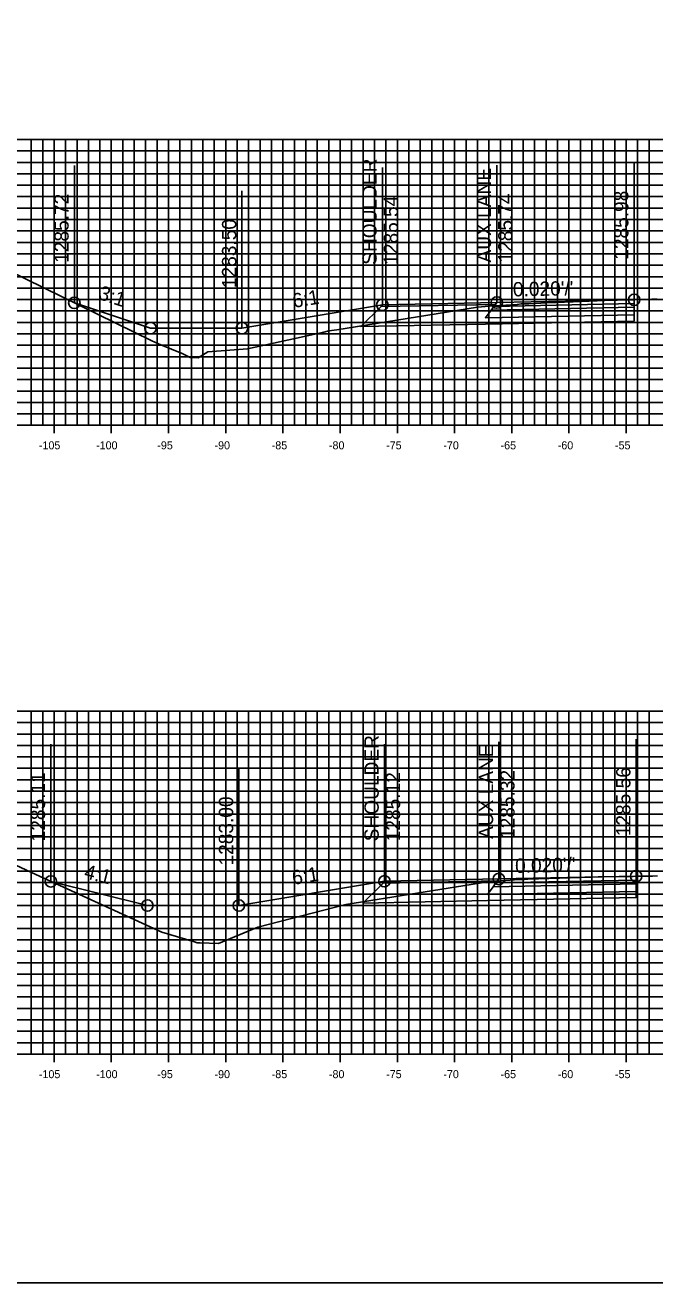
# Model space of a CAD drawing. Extents: x 674939 to 678919, y 750652 to 765176.
# Drawn here: x 678641 to 678696, y 763806.3 to 763916.3 of the extents above; entities that cross this region are included whole.
import ezdxf

# ---------------------------------------------------------------- set-up
doc = ezdxf.new("R2010")
doc.units = 0
for name, color, linetype in [('R_Alt Surface', 7, 'Continuous'), ('R_Axis', 7, 'Continuous'), ('R_Axis Annot', 7, 'Continuous'), ('R_Exist Surface', 7, 'Continuous'), ('R_Fin Surface', 7, 'Continuous'), ('R_Grid', 7, 'Continuous'), ('R_No Plot', 7, 'Continuous'), ('R_Xsect Elev', 7, 'Continuous'), ('R_Xsect Slope', 7, 'Continuous')]:
    doc.layers.add(name, color=color, linetype=linetype)

msp = doc.modelspace()

# ---------------------------------------------------------------- linework, layer by layer
for points in [[(678659.95, 763889.79), (678651.95, 763889.79), (678645.3, 763892)], [(678672.22, 763891.83), (678659.95, 763889.79)], [(678659.68, 763839.29), (678651.68, 763839.29), (678643.24, 763841.4)], [(678672.4, 763841.41), (678659.68, 763839.29)]]:
    msp.add_lwpolyline(points)
at = {"layer": 'R_Alt Surface'}
for points in [[(678694.22, 763891.94), (678694.22, 763891.61), (678681.72, 763891.36), (678681.97, 763891.69)], [(678694.22, 763891.61), (678694.22, 763890.95), (678681.22, 763890.69), (678681.72, 763891.36)], [(678694.4, 763841.19), (678694.4, 763840.53), (678681.4, 763840.26), (678681.9, 763840.93)], [(678694.4, 763841.52), (678694.4, 763841.19), (678681.9, 763840.93), (678682.15, 763841.27)]]:
    msp.add_lwpolyline(points, close=True, dxfattribs=at)
for points in [[(678694.22, 763890.95), (678694.22, 763890.41), (678681.22, 763890.15), (678670.34, 763889.93), (678672.1, 763891.67)], [(678694.4, 763840.53), (678694.4, 763839.99), (678681.4, 763839.72), (678670.52, 763839.5), (678672.28, 763841.25)]]:
    msp.add_lwpolyline(points, dxfattribs=at)
at = {"layer": 'R_Axis'}
for p, q in [((678643.53, 763880.59), (678643.53, 763881.99)), ((678648.53, 763880.59), (678648.53, 763881.99)), ((678653.53, 763880.59), (678653.53, 763881.99)), ((678658.53, 763880.59), (678658.53, 763881.99)), ((678663.53, 763880.59), (678663.53, 763881.99)), ((678668.53, 763880.59), (678668.53, 763881.99)), ((678673.53, 763880.59), (678673.53, 763881.99)), ((678678.53, 763880.59), (678678.53, 763881.99)), ((678683.53, 763880.59), (678683.53, 763881.99)), ((678688.53, 763880.59), (678688.53, 763881.99)), ((678693.53, 763880.59), (678693.53, 763881.99)), ((678598.53, 763881.29), (678898.53, 763881.29)), ((678643.53, 763825.59), (678643.53, 763826.99)), ((678648.53, 763825.59), (678648.53, 763826.99)), ((678653.53, 763825.59), (678653.53, 763826.99)), ((678658.53, 763825.59), (678658.53, 763826.99)), ((678663.53, 763825.59), (678663.53, 763826.99)), ((678668.53, 763825.59), (678668.53, 763826.99)), ((678673.53, 763825.59), (678673.53, 763826.99)), ((678678.53, 763825.59), (678678.53, 763826.99)), ((678683.53, 763825.59), (678683.53, 763826.99)), ((678688.53, 763825.59), (678688.53, 763826.99)), ((678693.53, 763825.59), (678693.53, 763826.99)), ((678598.53, 763826.29), (678898.53, 763826.29))]:
    msp.add_line(p, q, dxfattribs=at)
at = {"layer": 'R_Exist Surface'}
for points in [[(678639.48, 763894.86), (678652.07, 763888.69), (678652.86, 763888.34), (678654.72, 763887.56), (678655.41, 763887.23), (678656.13, 763887.19), (678656.96, 763887.73), (678660.42, 763887.97), (678666.99, 763889.41), (678667.55, 763889.54), (678668.25, 763889.65), (678680.52, 763891.63), (678681.56, 763891.7), (678684, 763891.86), (678684.03, 763891.86), (678684.34, 763891.9), (678684.56, 763891.92), (678685.03, 763891.92), (678686.59, 763891.99), (678687.42, 763892.03), (678689.61, 763892.13), (678691.65, 763892.2), (678692.73, 763892.23), (678694.15, 763892.27), (678694.22, 763892.27), (678695.77, 763892.31), (678696.24, 763892.32)], [(678639.32, 763843.23), (678641.93, 763842), (678652.93, 763836.95), (678655.81, 763836.1), (678656.02, 763836.02), (678656.3, 763836.03), (678657.91, 763835.98), (678661.19, 763837.33), (678661.29, 763837.38), (678661.33, 763837.39), (678669.04, 763839.39), (678681.43, 763841.35), (678681.46, 763841.35), (678681.48, 763841.36), (678683.76, 763841.55), (678684.37, 763841.57), (678684.63, 763841.57), (678684.92, 763841.59), (678690.47, 763841.77), (678691.08, 763841.79), (678694.15, 763841.84), (678694.4, 763841.85), (678695.84, 763841.87), (678696.28, 763841.89)]]:
    msp.add_lwpolyline(points, dxfattribs=at)
at = {"layer": 'R_Fin Surface'}
for points in [[(678645.3, 763892), (678651.95, 763889.79), (678659.95, 763889.79), (678672.22, 763891.83), (678682.22, 763892.03), (678694.22, 763892.27)], [(678672.22, 763891.83), (678682.22, 763892.03), (678694.22, 763892.27)], [(678672.22, 763891.83), (678672.22, 763891.83)], [(678643.24, 763841.4), (678651.68, 763839.29), (678659.68, 763839.29), (678672.4, 763841.41), (678682.4, 763841.61), (678694.4, 763841.85)], [(678672.4, 763841.41), (678682.4, 763841.61), (678694.4, 763841.85)], [(678672.4, 763841.41), (678672.4, 763841.41)]]:
    msp.add_lwpolyline(points, dxfattribs=at)
for points in [[(678682.22, 763892.03), (678672.22, 763891.83), (678672.1, 763891.67), (678682.1, 763891.87)], [(678694.22, 763892.27), (678694.22, 763891.94), (678681.97, 763891.69), (678682.22, 763892.03)], [(678682.4, 763841.61), (678672.4, 763841.41), (678672.28, 763841.25), (678682.28, 763841.45)], [(678694.4, 763841.85), (678694.4, 763841.52), (678682.15, 763841.27), (678682.4, 763841.61)]]:
    msp.add_lwpolyline(points, close=True, dxfattribs=at)
at = {"layer": 'R_Grid'}
for p, q in [((678598.53, 763906.29), (678898.53, 763906.29)), ((678641.53, 763881.29), (678641.53, 763906.29)), ((678642.53, 763881.29), (678642.53, 763906.29)), ((678643.53, 763881.29), (678643.53, 763906.29)), ((678644.53, 763881.29), (678644.53, 763906.29)), ((678645.53, 763881.29), (678645.53, 763906.29)), ((678646.53, 763881.29), (678646.53, 763906.29)), ((678647.53, 763881.29), (678647.53, 763906.29)), ((678648.53, 763881.29), (678648.53, 763906.29)), ((678649.53, 763881.29), (678649.53, 763906.29)), ((678650.53, 763881.29), (678650.53, 763906.29)), ((678651.53, 763881.29), (678651.53, 763906.29)), ((678652.53, 763881.29), (678652.53, 763906.29)), ((678653.53, 763881.29), (678653.53, 763906.29)), ((678654.53, 763881.29), (678654.53, 763906.29)), ((678655.53, 763881.29), (678655.53, 763906.29)), ((678656.53, 763881.29), (678656.53, 763906.29)), ((678657.53, 763881.29), (678657.53, 763906.29)), ((678658.53, 763881.29), (678658.53, 763906.29)), ((678659.53, 763881.29), (678659.53, 763906.29)), ((678660.53, 763881.29), (678660.53, 763906.29)), ((678661.53, 763881.29), (678661.53, 763906.29)), ((678662.53, 763881.29), (678662.53, 763906.29)), ((678663.53, 763881.29), (678663.53, 763906.29)), ((678664.53, 763881.29), (678664.53, 763906.29)), ((678665.53, 763881.29), (678665.53, 763906.29)), ((678666.53, 763881.29), (678666.53, 763906.29)), ((678667.53, 763881.29), (678667.53, 763906.29)), ((678668.53, 763881.29), (678668.53, 763906.29)), ((678669.53, 763881.29), (678669.53, 763906.29)), ((678670.53, 763881.29), (678670.53, 763906.29)), ((678671.53, 763881.29), (678671.53, 763906.29)), ((678672.53, 763881.29), (678672.53, 763906.29)), ((678673.53, 763881.29), (678673.53, 763906.29)), ((678674.53, 763881.29), (678674.53, 763906.29)), ((678675.53, 763881.29), (678675.53, 763906.29)), ((678676.53, 763881.29), (678676.53, 763906.29)), ((678677.53, 763881.29), (678677.53, 763906.29)), ((678678.53, 763881.29), (678678.53, 763906.29)), ((678679.53, 763881.29), (678679.53, 763906.29)), ((678680.53, 763881.29), (678680.53, 763906.29)), ((678681.53, 763881.29), (678681.53, 763906.29)), ((678682.53, 763881.29), (678682.53, 763906.29)), ((678683.53, 763881.29), (678683.53, 763906.29)), ((678684.53, 763881.29), (678684.53, 763906.29)), ((678685.53, 763881.29), (678685.53, 763906.29)), ((678686.53, 763881.29), (678686.53, 763906.29)), ((678687.53, 763881.29), (678687.53, 763906.29)), ((678688.53, 763881.29), (678688.53, 763906.29)), ((678689.53, 763881.29), (678689.53, 763906.29)), ((678690.53, 763881.29), (678690.53, 763906.29)), ((678691.53, 763881.29), (678691.53, 763906.29)), ((678692.53, 763881.29), (678692.53, 763906.29)), ((678693.53, 763881.29), (678693.53, 763906.29)), ((678694.53, 763881.29), (678694.53, 763906.29)), ((678695.53, 763881.29), (678695.53, 763906.29)), ((678598.53, 763905.29), (678898.53, 763905.29)), ((678598.53, 763904.29), (678898.53, 763904.29)), ((678598.53, 763903.29), (678898.53, 763903.29)), ((678598.53, 763902.29), (678898.53, 763902.29)), ((678598.53, 763901.29), (678898.53, 763901.29)), ((678598.53, 763900.29), (678898.53, 763900.29)), ((678598.53, 763899.29), (678898.53, 763899.29)), ((678598.53, 763898.29), (678898.53, 763898.29)), ((678598.53, 763897.29), (678898.53, 763897.29)), ((678598.53, 763896.29), (678898.53, 763896.29)), ((678598.53, 763895.29), (678898.53, 763895.29)), ((678598.53, 763894.29), (678898.53, 763894.29)), ((678598.53, 763893.29), (678898.53, 763893.29)), ((678598.53, 763892.29), (678898.53, 763892.29)), ((678598.53, 763891.29), (678898.53, 763891.29)), ((678598.53, 763890.29), (678898.53, 763890.29)), ((678598.53, 763889.29), (678898.53, 763889.29)), ((678598.53, 763888.29), (678898.53, 763888.29)), ((678598.53, 763887.29), (678898.53, 763887.29)), ((678598.53, 763886.29), (678898.53, 763886.29)), ((678598.53, 763885.29), (678898.53, 763885.29)), ((678598.53, 763884.29), (678898.53, 763884.29)), ((678598.53, 763883.29), (678898.53, 763883.29)), ((678598.53, 763882.29), (678898.53, 763882.29)), ((678598.53, 763881.29), (678898.53, 763881.29)), ((678598.53, 763856.29), (678898.53, 763856.29)), ((678641.53, 763826.29), (678641.53, 763856.29)), ((678642.53, 763826.29), (678642.53, 763856.29)), ((678643.53, 763826.29), (678643.53, 763856.29)), ((678644.53, 763826.29), (678644.53, 763856.29)), ((678645.53, 763826.29), (678645.53, 763856.29)), ((678646.53, 763826.29), (678646.53, 763856.29)), ((678647.53, 763826.29), (678647.53, 763856.29)), ((678648.53, 763826.29), (678648.53, 763856.29)), ((678649.53, 763826.29), (678649.53, 763856.29)), ((678650.53, 763826.29), (678650.53, 763856.29)), ((678651.53, 763826.29), (678651.53, 763856.29)), ((678652.53, 763826.29), (678652.53, 763856.29)), ((678653.53, 763826.29), (678653.53, 763856.29)), ((678654.53, 763826.29), (678654.53, 763856.29)), ((678655.53, 763826.29), (678655.53, 763856.29)), ((678656.53, 763826.29), (678656.53, 763856.29)), ((678657.53, 763826.29), (678657.53, 763856.29)), ((678658.53, 763826.29), (678658.53, 763856.29)), ((678659.53, 763826.29), (678659.53, 763856.29)), ((678660.53, 763826.29), (678660.53, 763856.29)), ((678661.53, 763826.29), (678661.53, 763856.29)), ((678662.53, 763826.29), (678662.53, 763856.29)), ((678663.53, 763826.29), (678663.53, 763856.29)), ((678664.53, 763826.29), (678664.53, 763856.29)), ((678665.53, 763826.29), (678665.53, 763856.29)), ((678666.53, 763826.29), (678666.53, 763856.29)), ((678667.53, 763826.29), (678667.53, 763856.29)), ((678668.53, 763826.29), (678668.53, 763856.29)), ((678669.53, 763826.29), (678669.53, 763856.29)), ((678670.53, 763826.29), (678670.53, 763856.29)), ((678671.53, 763826.29), (678671.53, 763856.29)), ((678672.53, 763826.29), (678672.53, 763856.29)), ((678673.53, 763826.29), (678673.53, 763856.29)), ((678674.53, 763826.29), (678674.53, 763856.29)), ((678675.53, 763826.29), (678675.53, 763856.29)), ((678676.53, 763826.29), (678676.53, 763856.29)), ((678677.53, 763826.29), (678677.53, 763856.29)), ((678678.53, 763826.29), (678678.53, 763856.29)), ((678679.53, 763826.29), (678679.53, 763856.29)), ((678680.53, 763826.29), (678680.53, 763856.29)), ((678681.53, 763826.29), (678681.53, 763856.29)), ((678682.53, 763826.29), (678682.53, 763856.29)), ((678683.53, 763826.29), (678683.53, 763856.29)), ((678684.53, 763826.29), (678684.53, 763856.29)), ((678685.53, 763826.29), (678685.53, 763856.29)), ((678686.53, 763826.29), (678686.53, 763856.29)), ((678687.53, 763826.29), (678687.53, 763856.29)), ((678688.53, 763826.29), (678688.53, 763856.29)), ((678689.53, 763826.29), (678689.53, 763856.29)), ((678690.53, 763826.29), (678690.53, 763856.29)), ((678691.53, 763826.29), (678691.53, 763856.29)), ((678692.53, 763826.29), (678692.53, 763856.29)), ((678693.53, 763826.29), (678693.53, 763856.29)), ((678694.53, 763826.29), (678694.53, 763856.29)), ((678695.53, 763826.29), (678695.53, 763856.29)), ((678598.53, 763855.29), (678898.53, 763855.29)), ((678598.53, 763854.29), (678898.53, 763854.29)), ((678598.53, 763853.29), (678898.53, 763853.29)), ((678598.53, 763852.29), (678898.53, 763852.29)), ((678598.53, 763851.29), (678898.53, 763851.29)), ((678598.53, 763850.29), (678898.53, 763850.29)), ((678598.53, 763849.29), (678898.53, 763849.29)), ((678598.53, 763848.29), (678898.53, 763848.29)), ((678598.53, 763847.29), (678898.53, 763847.29)), ((678598.53, 763846.29), (678898.53, 763846.29)), ((678598.53, 763845.29), (678898.53, 763845.29)), ((678598.53, 763844.29), (678898.53, 763844.29)), ((678598.53, 763843.29), (678898.53, 763843.29)), ((678598.53, 763842.29), (678898.53, 763842.29)), ((678598.53, 763841.29), (678898.53, 763841.29)), ((678598.53, 763840.29), (678898.53, 763840.29)), ((678598.53, 763839.29), (678898.53, 763839.29)), ((678598.53, 763838.29), (678898.53, 763838.29)), ((678598.53, 763837.29), (678898.53, 763837.29)), ((678598.53, 763836.29), (678898.53, 763836.29)), ((678598.53, 763835.29), (678898.53, 763835.29)), ((678598.53, 763834.29), (678898.53, 763834.29)), ((678598.53, 763833.29), (678898.53, 763833.29)), ((678598.53, 763832.29), (678898.53, 763832.29)), ((678598.53, 763831.29), (678898.53, 763831.29)), ((678598.53, 763830.29), (678898.53, 763830.29)), ((678598.53, 763829.29), (678898.53, 763829.29)), ((678598.53, 763828.29), (678898.53, 763828.29)), ((678598.53, 763827.29), (678898.53, 763827.29)), ((678598.53, 763826.29), (678898.53, 763826.29))]:
    msp.add_line(p, q, dxfattribs=at)
at = {"layer": 'R_No Plot'}
msp.add_lwpolyline([(678578.53, 763806.29), (678918.53, 763806.29), (678918.53, 764026.29), (678578.53, 764026.29)], close=True, dxfattribs=at)
for centre in [(678645.3, 763892), (678672.22, 763891.83), (678672.22, 763891.83), (678682.22, 763892.03), (678694.22, 763892.27), (678651.95, 763889.79), (678659.95, 763889.79), (678694.4, 763841.85), (678643.24, 763841.4), (678672.4, 763841.41), (678672.4, 763841.41), (678682.4, 763841.61), (678651.68, 763839.29), (678659.68, 763839.29)]:
    msp.add_circle(centre, 0.5, dxfattribs=at)
at = {"layer": 'R_Xsect Elev'}
for p, q in [((678645.3, 763892), (678645.3, 763904)), ((678672.22, 763891.83), (678672.22, 763903.83)), ((678682.22, 763892.03), (678682.22, 763904.03)), ((678694.22, 763892.27), (678694.22, 763904.27)), ((678659.95, 763889.79), (678659.95, 763901.79)), ((678643.24, 763841.4), (678643.24, 763853.4)), ((678672.4, 763841.41), (678672.4, 763853.41)), ((678682.4, 763841.61), (678682.4, 763853.61)), ((678694.4, 763841.85), (678694.4, 763853.85)), ((678659.68, 763839.29), (678659.68, 763851.29))]:
    msp.add_line(p, q, dxfattribs=at)

# ---------------------------------------------------------------- texts
at = {"layer": 'R_Axis Annot'}
for s, p in [('-105', (678642.2, 763879.19)), ('-100', (678647.2, 763879.19)), ('-95', (678652.55, 763879.19)), ('-90', (678657.55, 763879.19)), ('-85', (678662.55, 763879.19)), ('-80', (678667.55, 763879.19)), ('-75', (678672.55, 763879.19)), ('-70', (678677.55, 763879.19)), ('-65', (678682.55, 763879.19)), ('-60', (678687.55, 763879.19)), ('-55', (678692.55, 763879.19)), ('-105', (678642.2, 763824.19)), ('-100', (678647.2, 763824.19)), ('-95', (678652.55, 763824.19)), ('-90', (678657.55, 763824.19)), ('-85', (678662.55, 763824.19)), ('-80', (678667.55, 763824.19)), ('-75', (678672.55, 763824.19)), ('-70', (678677.55, 763824.19)), ('-65', (678682.55, 763824.19)), ('-60', (678687.55, 763824.19)), ('-55', (678692.55, 763824.19))]:
    msp.add_text(s, height=0.7, dxfattribs=at).set_placement(p)
at = {"layer": 'R_Xsect Elev'}
for s, p in [('SHOULDER', (678671.72, 763895.33)), ('AUX LANE', (678681.72, 763895.53)), ('1285.98', (678693.72, 763895.77)), ('1285.72', (678644.8, 763895.5)), ('1285.54', (678673.59, 763895.33)), ('1285.74', (678683.59, 763895.53)), ('1283.50', (678659.45, 763893.29)), ('SHOULDER', (678671.9, 763844.91)), ('AUX LANE', (678681.9, 763845.11)), ('1285.32', (678683.77, 763845.11)), ('1285.56', (678693.9, 763845.35)), ('1285.11', (678642.74, 763844.9)), ('1285.12', (678673.77, 763844.91)), ('1283.00', (678659.18, 763842.79))]:
    msp.add_text(s, height=1.25, rotation=90, dxfattribs=at).set_placement(p)
at = {"layer": 'R_Xsect Slope'}
for s, rotation, p in [("0.020'/'", 1.1458, (678683.64, 763892.56)), ('3:1', 341.5651, (678647.32, 763892.36)), ('6:1', 9.4623, (678664.48, 763891.55)), ("0.020'/'", 1.1458, (678683.83, 763842.14)), ('4:1', 345.9638, (678646.08, 763841.7)), ('6:1', 9.4623, (678664.43, 763841.09))]:
    msp.add_text(s, height=1.25, rotation=rotation, dxfattribs=at).set_placement(p)

doc.saveas('drawing.dxf')
